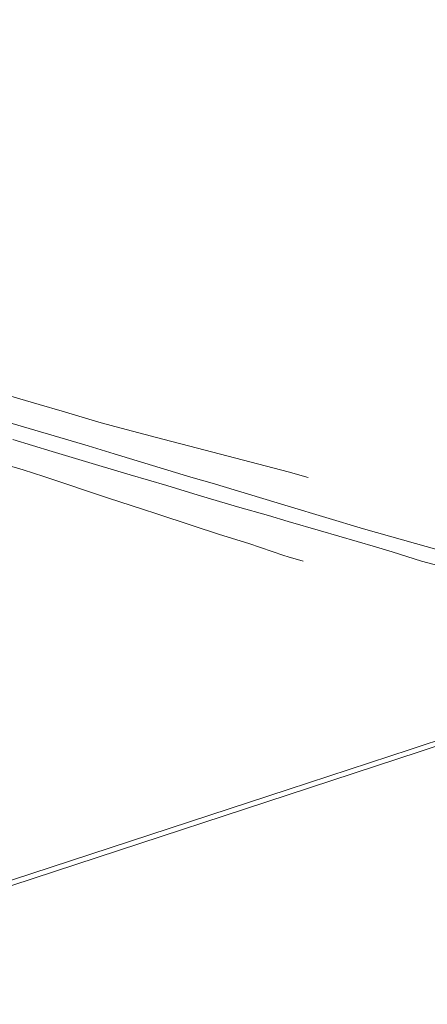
# Model space of a CAD drawing. Extents: x 145000 to 155000, y 457500 to 470000.
# Tile 508 of 548: x 152835 to 153086, y 468727 to 469333. Entities that reach past the tile are written whole.
import ezdxf

# ---------------------------------------------------------------- set-up
doc = ezdxf.new("R2010")
doc.units = 0
doc.header["$LTSCALE"] = 0.2
doc.header["$MEASUREMENT"] = 0
doc.layers.add('kant verharding', color=252, linetype='Continuous', lineweight=0)

msp = doc.modelspace()

# ---------------------------------------------------------------- linework, layer by layer
at = {"layer": 'kant verharding', "linetype": 'Continuous', "lineweight": 0}
for p, q in [((153000, 469054.98), (153012.25, 469051.65)), ((153000, 469002.85), (153009.23, 469000)), ((153000, 468859.64), (153074.92, 468884.26)), ((153000, 468856.31), (153080.58, 468882.78))]:
    msp.add_line(p, q, dxfattribs=at)
at = {"layer": 'kant verharding', "linetype": 'Continuous', "lineweight": 0, "flags": 128}
for points in [[(152000, 469333.33), (152030.66, 469324.1), (152073.6, 469311.27), (152172.6, 469281.58), (152247.37, 469259.36), (152273.89, 469251.34), (152326.94, 469235.62), (152395.3, 469215.12), (152414.39, 469209.53), (152441.8, 469201.36), (152458.85, 469196.08), (152495.08, 469185.23), (152535.34, 469172.85), (152559.99, 469165.51), (152580.83, 469159.23), (152602.76, 469152.83), (152618.91, 469147.9), (152644.17, 469140.45), (152664.37, 469134.59), (152740.28, 469111.41), (152768.02, 469103.11), (152790.66, 469096.07), (152822.97, 469086.97), (152876.82, 469070.99)], [(152795.33, 469111.91), (152810.17, 469107.5), (152822.94, 469103.51), (152846.55, 469096.61), (152860.76, 469092.32), (152883.28, 469085.7), (152893.32, 469082.9)], [(152689.32, 469100.72), (152795.87, 469068.47), (152824.98, 469059.71), (152836.71, 469056.29), (152849.46, 469052.22), (152889.23, 469038.79), (152910.22, 469032.05), (152919.13, 469029.13), (152940.82, 469022.13), (152957.73, 469016.56), (152975.65, 469010.99), (152997.34, 469003.67), (153000, 469002.85)], [(152893.32, 469082.9), (152922.78, 469075.2), (152939.31, 469070.83), (153000, 469054.99)], [(152830.42, 469074.94), (152854.59, 469067.61), (152881.27, 469059.68), (152902.58, 469053.24), (152925.14, 469046.58), (152944.55, 469040.64), (152968.7, 469033.56), (152987.73, 469028.14), (153000, 469024.53)], [(152876.82, 469070.99), (152892.74, 469066.12), (152940.01, 469051.89), (152953.21, 469048.01), (153000, 469033.99)], [(153000, 469033.99), (153046.37, 469020.05), (153116.84, 469000)], [(153000, 469024.53), (153019.73, 469018.74), (153053.74, 469008.96), (153063.87, 469005.79), (153081.91, 469000)], [(153081.91, 469000), (153140.7, 468984.5), (153185.84, 468973.1), (153217.72, 468965.3), (153248.64, 468958.41), (153300.74, 468947.45), (153340.01, 468939.69), (153370.02, 468933.98), (153370.35, 468933.71), (153370.71, 468933.58), (153421.59, 468924.18), (153443.39, 468920.34)], [(153074.92, 468884.26), (153153.24, 468910.01), (153173.65, 468916.86), (153180.3, 468918.85), (153188.78, 468921.07), (153193.15, 468921.92), (153198.25, 468922.53), (153211.29, 468923.34), (153217.91, 468923.09), (153222.58, 468922.67), (153227.65, 468922.05), (153233.5, 468920.76), (153252.77, 468915.87), (153288.8, 468904.47), (153322.55, 468893.86), (153382.6, 468874.85)], [(153080.58, 468882.78), (153165.12, 468910.58), (153175.1, 468913.75), (153180.8, 468915.69), (153185.39, 468916.96), (153190.21, 468917.97), (153196.28, 468918.57)], [(152604.22, 468731.03), (152635.31, 468740.12), (153000, 468859.64)], [(152605.1, 468727.38), (152647.02, 468740.61), (153000, 468856.31)]]:
    msp.add_lwpolyline(points, dxfattribs=at)

doc.saveas('drawing.dxf')
